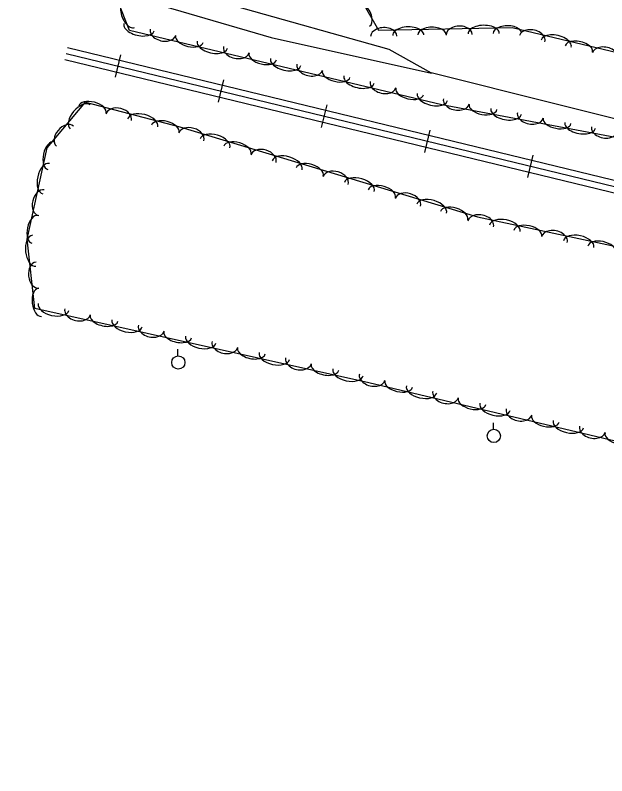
# Model space of a CAD drawing. Extents: x 1441650 to 1491889, y 345904 to 358319.
# Drawn here: x 1445285.8 to 1445508.8, y 354298.7 to 354585.4 of the extents above; entities that cross this region are included whole.
import ezdxf

# ---------------------------------------------------------------- set-up
doc = ezdxf.new("R2010")
doc.units = 0
for name, color, linetype in [('S_RAILROAD', 7, 'Continuous'), ('S_STREAM', 7, 'Continuous'), ('S_TREE', 7, 'Continuous'), ('S_UTILITY_POLE', 7, 'Continuous')]:
    doc.layers.add(name, color=color, linetype=linetype)

msp = doc.modelspace()

# ---------------------------------------------------------------- linework, layer by layer
at = {"layer": 'S_RAILROAD'}
for p, q in [((1445325.48, 354570.42), (1445323.43, 354561.99)), ((1445325.01, 354568.52), (1445325.01, 354568.48)), ((1445323.9, 354563.94), (1445323.93, 354564.04)), ((1445364.35, 354560.99), (1445362.31, 354552.56)), ((1445363.89, 354559.08), (1445363.88, 354559.05)), ((1445362.78, 354554.51), (1445362.8, 354554.61)), ((1445403.23, 354551.56), (1445401.18, 354543.13)), ((1445402.76, 354549.65), (1445402.76, 354549.62)), ((1445401.65, 354545.08), (1445401.68, 354545.18)), ((1445442.1, 354542.13), (1445440.06, 354533.7)), ((1445441.64, 354540.22), (1445441.63, 354540.19)), ((1445440.53, 354535.64), (1445440.55, 354535.74)), ((1445480.98, 354532.7), (1445478.93, 354524.27)), ((1445480.51, 354530.79), (1445480.5, 354530.75)), ((1445479.4, 354526.21), (1445479.43, 354526.31))]:
    msp.add_line(p, q, dxfattribs=at)
for points in [[(1445305.02, 354570.93), (1445985.09, 354405.93)], [(1445305.58, 354573.23), (1445985.87, 354408.18)], [(1445304.47, 354568.65), (1445984.32, 354403.71)], [(1445324.43, 354566.22), (1445324.45, 354566.21)], [(1445363.3, 354556.78), (1445363.33, 354556.78)], [(1445402.18, 354547.35), (1445402.2, 354547.35)], [(1445441.05, 354537.92), (1445441.08, 354537.92)], [(1445479.93, 354528.49), (1445479.95, 354528.48)]]:
    msp.add_lwpolyline(points, dxfattribs=at)
at = {"layer": 'S_STREAM'}
for points in [[(1445170.45, 354629.91), (1445297.62, 354600.44), (1445335.35, 354590.73), (1445382.3, 354576.96), (1445442.67, 354563.55), (1445426.74, 354572.49), (1445368.62, 354588.85), (1445326.19, 354600.02), (1445288.92, 354609.46), (1445263.91, 354614.98), (1445196.19, 354631.56), (1445169.91, 354639.11)], [(1446043.47, 354421.55), (1445878.42, 354463.16), (1445744.4, 354489.67), (1445584.49, 354528.18), (1445442.1, 354563.79)]]:
    msp.add_lwpolyline(points, dxfattribs=at)
at = {"layer": 'S_TREE'}
for points in [[(1446038.15, 354416.06), (1445860.38, 354458.89), (1445743.28, 354485.89), (1445552.22, 354531.73), (1445446.58, 354551.63), (1445328.9, 354579.63), (1445321.73, 354597.96), (1445331.17, 354605.31), (1445356.47, 354608.49), (1445378.44, 354626.82), (1445399.16, 354621.1), (1445422.69, 354579.71), (1445473.11, 354580.73), (1445557.1, 354560.82), (1445556.91, 354567.42), (1445529.71, 354579.27)], [(1446032.56, 354298.7), (1445854.02, 354340.63), (1445711.19, 354375.81), (1445545.4, 354416.95), (1445419.11, 354446.86), (1445293.23, 354474.79), (1445290.3, 354500.99), (1445297.8, 354535.46), (1445312.26, 354552.68), (1445347.85, 354543.29), (1445460.01, 354509.44), (1445597.47, 354480.01), (1445712.86, 354449.18), (1445897.93, 354403.9), (1446067.11, 354364.92)]]:
    msp.add_lwpolyline(points, dxfattribs=at)
for centre, major_axis, ratio, start_param, end_param in [((1445328.78, 354585.71), (1.95, -4.98), 0.535072, 3.14155, 6.283143), ((1445416.77, 354585.89), (-2.66, 4.6), 0.535851, 3.128473, 6.270066), ((1445332.45, 354580.9), (5.71, -1.36), 0.534554, 3.142293, 6.283886), ((1445341.52, 354579.01), (4.82, -1.15), 0.665968, 3.142712, 6.284305), ((1445424.74, 354577.43), (-4.95, -0.09), 0.667507, 3.144522, 6.286115), ((1445433.99, 354577.87), (-5.87, -0.11), 0.535791, 3.143421, 6.285014), ((1445442.86, 354578.05), (-5.35, -0.1), 0.526654, 3.143366, 6.284959), ((1445453.16, 354578.01), (-4.95, -0.09), 0.667507, 3.144522, 6.286115), ((1445462.41, 354578.45), (-5.87, -0.11), 0.535791, 3.143421, 6.285014), ((1445471.28, 354578.62), (-5.35, -0.1), 0.526654, 3.143366, 6.284959), ((1445480.67, 354576.56), (-4.82, 1.04), 0.668884, 3.111444, 6.253037), ((1445351.48, 354576.38), (5.2, -1.24), 0.525439, 3.142272, 6.283864), ((1445489.7, 354574.68), (-5.69, 1.29), 0.537029, 3.122803, 6.264396), ((1445360.11, 354574.32), (5.71, -1.36), 0.534554, 3.142293, 6.283886), ((1445369.17, 354572.43), (4.82, -1.15), 0.665968, 3.142712, 6.284305), ((1445498.28, 354572.64), (-5.19, 1.18), 0.527877, 3.123373, 6.264966), ((1445508.19, 354570.04), (-4.82, 1.04), 0.668884, 3.111444, 6.253037), ((1445379.14, 354569.79), (5.2, -1.24), 0.525439, 3.142272, 6.283864), ((1445387.76, 354567.74), (5.71, -1.36), 0.534554, 3.142293, 6.283886), ((1445396.83, 354565.85), (4.82, -1.15), 0.665968, 3.142712, 6.284305), ((1445406.79, 354563.21), (5.2, -1.24), 0.525439, 3.142272, 6.283864), ((1445415.42, 354561.16), (5.71, -1.36), 0.534554, 3.142293, 6.283886), ((1445424.48, 354559.26), (4.82, -1.15), 0.665968, 3.142712, 6.284305), ((1445434.45, 354556.63), (5.2, -1.24), 0.525439, 3.142272, 6.283864), ((1445314.92, 354549.79), (-5.17, 1.36), 0.540606, 3.141593, 6.283185), ((1445443.07, 354554.58), (5.71, -1.36), 0.534554, 3.142293, 6.283886), ((1445452.06, 354552.95), (4.86, -0.96), 0.666582, 3.153601, 6.295194), ((1445310.31, 354547.07), (-3.77, -4.49), 0.550056, 3.141593, 6.283185), ((1445324.82, 354546.91), (-4.79, 1.26), 0.685192, 3.141593, 6.283185), ((1445462.13, 354550.8), (5.25, -1.01), 0.525944, 3.148871, 6.290463), ((1445333.84, 354544.8), (-5.67, 1.5), 0.549985, 3.141593, 6.283185), ((1445470.83, 354549.16), (5.76, -1.11), 0.535068, 3.149097, 6.29069), ((1445479.97, 354547.69), (4.86, -0.96), 0.666582, 3.153601, 6.295194), ((1445304.56, 354539.81), (-3.19, -3.8), 0.685281, 3.141593, 6.283185), ((1445342.41, 354542.53), (-5.17, 1.36), 0.540606, 3.141593, 6.283185), ((1445490.04, 354545.54), (5.25, -1.01), 0.525944, 3.148871, 6.290463), ((1445498.75, 354543.9), (5.76, -1.11), 0.535068, 3.149097, 6.29069), ((1445352.17, 354539.5), (-4.74, 1.43), 0.685193, 3.141593, 6.283185), ((1445507.88, 354542.44), (4.86, -0.96), 0.666582, 3.153601, 6.295194), ((1445361.11, 354537.07), (-5.62, 1.7), 0.549985, 3.141593, 6.283185), ((1445299.31, 354532.44), (-1.14, -5.22), 0.540699, 3.141593, 6.283185), ((1445369.6, 354534.51), (-5.12, 1.54), 0.540606, 3.141593, 6.283185), ((1445379.39, 354531.28), (-4.74, 1.43), 0.685193, 3.141593, 6.283185), ((1445388.33, 354528.86), (-5.62, 1.7), 0.549985, 3.141593, 6.283185), ((1445297.43, 354523.78), (-1.25, -5.73), 0.55008, 3.141593, 6.283185), ((1445396.82, 354526.3), (-5.12, 1.54), 0.540606, 3.141593, 6.283185), ((1445406.6, 354523.07), (-4.74, 1.43), 0.685193, 3.141593, 6.283185), ((1445415.54, 354520.64), (-5.62, 1.7), 0.549985, 3.141593, 6.283185), ((1445424.03, 354518.08), (-5.12, 1.54), 0.540606, 3.141593, 6.283185), ((1445295.72, 354514.68), (-1.05, -4.84), 0.68531, 3.141593, 6.283185), ((1445433.82, 354514.85), (-4.74, 1.43), 0.685193, 3.141593, 6.283185), ((1445442.76, 354512.43), (-5.62, 1.7), 0.549985, 3.141593, 6.283185), ((1445451.25, 354509.87), (-5.12, 1.54), 0.540606, 3.141593, 6.283185), ((1445293.27, 354504.67), (-1.14, -5.22), 0.540699, 3.141593, 6.283185), ((1445461.26, 354506.73), (-4.85, 1.04), 0.685192, 3.141604, 6.283197), ((1445470.37, 354505.05), (-5.74, 1.23), 0.549984, 3.1416, 6.283192), ((1445479.04, 354503.19), (-5.23, 1.12), 0.540605, 3.1416, 6.283192), ((1445489.06, 354500.78), (-4.85, 1.04), 0.685192, 3.141604, 6.283197), ((1445292.93, 354496.61), (0.65, -5.83), 0.550072, 3.141593, 6.283185), ((1445498.17, 354499.1), (-5.74, 1.23), 0.549984, 3.1416, 6.283192), ((1445506.84, 354497.24), (-5.23, 1.12), 0.540605, 3.1416, 6.283192), ((1445294.21, 354487.44), (0.55, -4.92), 0.685301, 3.141593, 6.283185), ((1445295.1, 354477.17), (0.59, -5.31), 0.540692, 3.141593, 6.283185), ((1445300.24, 354475.4), (5.73, -1.27), 0.549987, 3.141545, 6.283137), ((1445309.33, 354473.65), (4.84, -1.07), 0.685195, 3.141514, 6.283107), ((1445319.33, 354471.17), (5.22, -1.16), 0.540608, 3.141546, 6.283139), ((1445327.99, 354469.25), (5.73, -1.27), 0.549987, 3.141545, 6.283137), ((1445337.08, 354467.5), (4.84, -1.07), 0.685195, 3.141514, 6.283107), ((1445347.08, 354465.01), (5.22, -1.16), 0.540608, 3.141546, 6.283139), ((1445355.74, 354463.09), (5.73, -1.27), 0.549987, 3.141545, 6.283137), ((1445364.84, 354461.34), (4.84, -1.07), 0.685195, 3.141514, 6.283107), ((1445374.84, 354458.86), (5.22, -1.16), 0.540608, 3.141546, 6.283139), ((1445383.49, 354456.93), (5.73, -1.27), 0.549987, 3.141545, 6.283137), ((1445392.59, 354455.18), (4.84, -1.07), 0.685195, 3.141514, 6.283107), ((1445402.59, 354452.7), (5.22, -1.16), 0.540608, 3.141546, 6.283139), ((1445411.25, 354450.78), (5.73, -1.27), 0.549987, 3.141545, 6.283137), ((1445420.37, 354449.01), (4.82, -1.14), 0.685192, 3.141591, 6.283184), ((1445430.34, 354446.38), (5.2, -1.23), 0.540605, 3.141592, 6.283184), ((1445438.97, 354444.34), (5.71, -1.35), 0.549984, 3.141592, 6.283184), ((1445448.04, 354442.46), (4.82, -1.14), 0.685192, 3.141591, 6.283184), ((1445458, 354439.83), (5.2, -1.23), 0.540605, 3.141592, 6.283184), ((1445466.63, 354437.79), (5.71, -1.35), 0.549984, 3.141592, 6.283184), ((1445475.7, 354435.91), (4.82, -1.14), 0.685192, 3.141591, 6.283184), ((1445485.66, 354433.28), (5.2, -1.23), 0.540605, 3.141592, 6.283184), ((1445494.29, 354431.23), (5.71, -1.35), 0.549984, 3.141592, 6.283184), ((1445503.36, 354429.35), (4.82, -1.14), 0.685192, 3.141591, 6.283184), ((1445513.32, 354426.73), (5.2, -1.23), 0.540605, 3.141592, 6.283184)]:
    msp.add_ellipse(centre, major_axis=major_axis, ratio=ratio, start_param=start_param, end_param=end_param, dxfattribs=at)
at = {"layer": 'S_UTILITY_POLE'}
for p, q in [((1445347.15, 354457.03), (1445347.15, 354459.51)), ((1445466.06, 354429.33), (1445466.06, 354431.81))]:
    msp.add_line(p, q, dxfattribs=at)
for centre in [(1445347.29, 354454.51), (1445466.21, 354426.81)]:
    msp.add_circle(centre, 2.5, dxfattribs=at)

doc.saveas('drawing.dxf')
